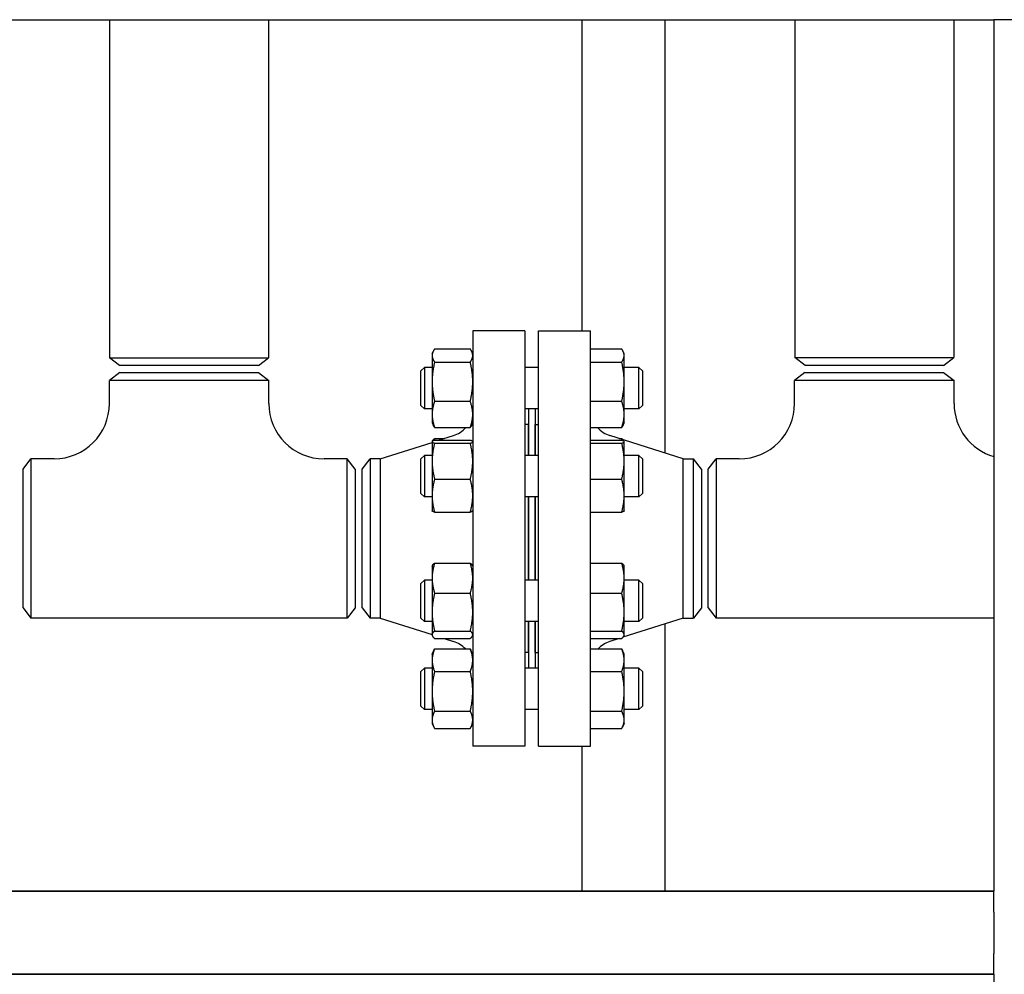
# Model space of a CAD drawing. Header units: inches. Extents: x 24 to 1128, y -69 to 748.
# Tile 470 of 656: x 583 to 601, y 358 to 375. Entities that reach past the tile are written whole.
import ezdxf

# ---------------------------------------------------------------- set-up
doc = ezdxf.new("R2010")
doc.units = ezdxf.units.IN
doc.header["$LTSCALE"] = 32
doc.header["$MEASUREMENT"] = 0
doc.layers.add('Visible (ANSI)', color=7, linetype='Continuous', lineweight=30)

msp = doc.modelspace()

# ---------------------------------------------------------------- linework, layer by layer
at = {"layer": 'Visible (ANSI)'}
for p, q in [((558.03063, 375.35867), (600.57163, 375.35867)), ((584.59313, 375.35867), (584.59313, 369.24909)), ((587.46813, 375.35867), (587.46813, 369.24909)), ((593.12438, 375.35867), (593.12438, 369.73367)), ((594.62438, 375.35867), (594.62438, 367.52964)), ((596.97313, 375.35867), (596.97313, 369.25254)), ((599.84813, 375.35867), (599.84813, 369.25254)), ((600.57163, 375.35867), (600.57163, 359.60867)), ((600.94663, 375.35867), (600.57163, 375.35867)), ((591.15563, 369.73367), (591.15563, 362.23367)), ((592.09563, 369.73367), (591.15563, 369.73367)), ((592.09563, 369.73367), (592.09563, 362.23367)), ((592.34563, 362.23367), (592.34563, 369.73367)), ((592.34563, 369.73367), (593.28563, 369.73367)), ((593.28563, 362.23367), (593.28563, 369.73367)), ((590.42163, 369.32488), (590.43881, 369.3617)), ((590.42163, 369.32488), (590.42163, 369.2901)), ((590.42163, 369.2901), (590.42163, 368.81694)), ((590.46672, 369.40879), (591.11055, 369.40879)), ((591.15563, 369.32488), (591.13846, 369.3617)), ((593.28563, 369.40879), (593.84655, 369.40879)), ((593.89163, 369.32488), (593.87446, 369.3617)), ((593.89163, 369.2901), (593.89163, 369.32488)), ((593.89163, 368.81694), (593.89163, 369.2901)), ((584.59313, 369.24909), (587.46813, 369.24909)), ((584.77613, 369.10867), (584.59313, 369.24909)), ((587.28513, 369.10867), (587.46813, 369.24909)), ((590.46672, 369.1714), (591.11055, 369.1714)), ((593.28563, 369.1714), (593.84655, 369.1714)), ((596.97313, 369.25254), (599.84813, 369.25254)), ((597.16063, 369.10867), (596.97313, 369.25254)), ((599.66063, 369.10867), (599.84813, 369.25254)), ((584.77813, 368.98367), (584.59063, 368.8398)), ((587.28513, 369.10867), (584.77613, 369.10867)), ((584.77813, 368.98367), (587.28313, 368.98367)), ((587.28313, 368.98367), (587.47063, 368.8398)), ((590.22063, 369.01238), (590.28313, 369.07488)), ((590.22063, 368.38738), (590.22063, 369.01238)), ((590.28313, 369.07488), (590.28313, 368.32488)), ((590.42163, 369.07488), (590.28313, 369.07488)), ((592.34563, 369.07488), (592.09563, 369.07488)), ((594.15813, 369.07488), (593.89163, 369.07488)), ((594.15813, 368.32488), (594.15813, 369.07488)), ((594.22063, 369.01238), (594.15813, 369.07488)), ((594.22063, 369.01238), (594.22063, 368.38738)), ((597.15813, 368.98367), (596.97063, 368.8398)), ((597.15813, 368.98367), (599.66313, 368.98367)), ((599.66063, 369.10867), (597.16063, 369.10867)), ((599.66313, 368.98367), (599.85063, 368.8398)), ((587.47063, 368.8398), (584.59063, 368.8398)), ((584.59063, 368.42367), (584.59063, 368.8398)), ((587.47063, 368.42367), (587.47063, 368.8398)), ((590.42163, 368.81694), (590.42163, 368.22672)), ((593.89163, 368.22672), (593.89163, 368.81694)), ((599.85063, 368.8398), (596.97063, 368.8398)), ((596.97063, 368.42367), (596.97063, 368.8398)), ((599.85063, 368.42367), (599.85063, 368.8398)), ((590.46672, 368.46249), (591.11055, 368.46249)), ((593.28563, 368.46249), (593.84655, 368.46249)), ((590.22063, 368.38738), (590.28313, 368.32488)), ((590.42163, 368.32488), (590.28313, 368.32488)), ((590.42163, 368.22672), (590.42163, 368.07488)), ((592.34563, 368.32488), (592.09563, 368.32488)), ((592.16063, 368.32488), (592.16063, 367.48376)), ((592.28063, 368.32488), (592.28063, 367.48376)), ((594.15813, 368.32488), (593.89163, 368.32488)), ((593.89163, 368.07488), (593.89163, 368.22672)), ((594.22063, 368.38738), (594.15813, 368.32488)), ((590.42163, 368.07488), (590.43881, 368.03805)), ((591.15563, 368.07488), (591.13846, 368.03805)), ((593.89163, 368.07488), (593.87446, 368.03805)), ((590.46672, 367.99096), (591.11055, 367.99096)), ((592.15563, 368.04367), (592.09563, 368.04367)), ((592.15563, 368.04367), (592.15563, 367.48376)), ((592.16063, 367.92367), (592.15563, 367.92367)), ((592.28563, 367.92367), (592.28063, 367.92367)), ((592.28563, 367.48376), (592.28563, 368.04367)), ((592.28563, 368.04367), (592.34563, 368.04367)), ((593.28563, 367.99096), (593.84655, 367.99096)), ((589.4823, 367.42367), (590.42163, 367.72119)), ((590.42163, 367.73376), (590.42242, 367.73545)), ((590.42163, 367.73376), (590.42163, 367.73208)), ((590.42163, 367.73208), (590.42163, 367.38074)), ((590.42242, 367.73545), (590.42688, 367.74502)), ((590.46672, 367.79029), (590.63979, 367.79029)), ((590.46672, 367.75853), (591.11055, 367.75853)), ((590.46672, 367.70562), (591.11055, 367.70562)), ((590.53954, 367.75853), (590.80661, 367.84312)), ((591.15563, 367.73376), (591.15485, 367.73545)), ((593.28563, 367.75853), (593.84655, 367.75853)), ((593.28563, 367.70562), (593.84655, 367.70562)), ((594.95897, 367.42367), (593.63466, 367.84312)), ((593.80147, 367.79029), (593.84655, 367.79029)), ((593.89163, 367.73376), (593.89085, 367.73545)), ((593.89163, 367.73208), (593.89163, 367.73376)), ((593.89163, 367.38074), (593.89163, 367.73208)), ((583.03063, 367.23617), (583.17451, 367.42367)), ((583.17451, 367.42367), (583.17451, 364.54367)), ((583.59063, 367.42367), (583.17451, 367.42367)), ((588.88676, 367.42367), (588.47063, 367.42367)), ((588.88676, 364.54367), (588.88676, 367.42367)), ((589.03063, 367.23617), (588.88676, 367.42367)), ((589.15563, 367.23617), (589.29951, 367.42367)), ((589.4823, 367.42367), (589.29951, 367.42367)), ((589.29951, 367.42367), (589.29951, 364.54367)), ((589.4823, 367.42367), (589.4823, 364.54367)), ((590.22063, 367.42126), (590.28313, 367.48376)), ((590.22063, 366.79626), (590.22063, 367.42126)), ((590.28313, 367.48376), (590.28313, 366.73376)), ((590.42163, 367.48376), (590.28313, 367.48376)), ((590.42163, 367.38074), (590.42163, 366.75742)), ((592.34563, 367.48376), (592.09563, 367.48376)), ((594.15813, 367.48376), (593.89163, 367.48376)), ((593.89163, 366.75742), (593.89163, 367.38074)), ((594.15813, 366.73376), (594.15813, 367.48376)), ((594.22063, 367.42126), (594.15813, 367.48376)), ((594.22063, 367.42126), (594.22063, 366.79626)), ((594.95897, 364.54367), (594.95897, 367.42367)), ((594.95897, 367.42367), (595.14176, 367.42367)), ((595.14176, 364.54367), (595.14176, 367.42367)), ((595.28563, 367.23617), (595.14176, 367.42367)), ((595.41063, 367.23617), (595.55451, 367.42367)), ((595.55451, 367.42367), (595.55451, 364.54367)), ((595.97063, 367.42367), (595.55451, 367.42367)), ((583.03063, 364.73117), (583.03063, 367.23617)), ((589.03063, 367.23617), (589.03063, 364.73117)), ((589.15563, 364.73117), (589.15563, 367.23617)), ((595.28563, 367.23617), (595.28563, 364.73117)), ((595.41063, 364.73117), (595.41063, 367.23617)), ((590.46672, 367.05585), (591.11055, 367.05585)), ((593.28563, 367.05585), (593.84655, 367.05585)), ((590.22063, 366.79626), (590.28313, 366.73376)), ((590.42163, 366.73376), (590.28313, 366.73376)), ((590.42163, 366.75742), (590.42163, 366.48376)), ((592.34563, 366.73376), (592.09563, 366.73376)), ((592.15563, 366.73376), (592.15563, 365.23358)), ((592.16063, 366.73376), (592.16063, 365.23358)), ((592.28063, 366.73376), (592.28063, 365.23358)), ((592.28563, 365.23358), (592.28563, 366.73376)), ((593.89163, 366.48376), (593.89163, 366.75742)), ((594.15813, 366.73376), (593.89163, 366.73376)), ((594.22063, 366.79626), (594.15813, 366.73376)), ((590.42163, 366.48376), (590.42242, 366.48207)), ((590.46672, 366.45899), (591.11055, 366.45899)), ((591.15563, 366.48376), (591.15485, 366.48207)), ((593.28563, 366.45899), (593.84655, 366.45899)), ((593.89163, 366.48376), (593.89085, 366.48207)), ((590.42163, 365.48358), (590.42688, 365.49484)), ((590.42163, 365.48358), (590.42163, 365.26693)), ((590.46672, 365.54011), (591.11055, 365.54011)), ((591.15563, 365.48358), (591.15038, 365.49484)), ((593.28563, 365.54011), (593.84655, 365.54011)), ((593.89163, 365.48358), (593.88638, 365.49484)), ((593.89163, 365.26693), (593.89163, 365.48358)), ((590.22063, 365.17108), (590.28313, 365.23358)), ((590.28313, 365.23358), (590.28313, 364.48358)), ((590.42163, 365.23358), (590.28313, 365.23358)), ((590.42163, 365.26693), (590.42163, 364.65299)), ((592.34563, 365.23358), (592.09563, 365.23358)), ((593.89163, 364.65299), (593.89163, 365.26693)), ((594.15813, 365.23358), (593.89163, 365.23358)), ((594.15813, 364.48358), (594.15813, 365.23358)), ((594.22063, 365.17108), (594.15813, 365.23358)), ((590.22063, 364.54608), (590.22063, 365.17108)), ((594.22063, 365.17108), (594.22063, 364.54608)), ((590.46672, 364.99376), (591.11055, 364.99376)), ((593.28563, 364.99376), (593.84655, 364.99376)), ((583.03063, 364.73117), (583.17451, 364.54367)), ((589.03063, 364.73117), (588.88676, 364.54367)), ((589.15563, 364.73117), (589.29951, 364.54367)), ((595.28563, 364.73117), (595.14176, 364.54367)), ((595.41063, 364.73117), (595.55451, 364.54367)), ((588.88676, 364.54367), (583.17451, 364.54367)), ((589.4823, 364.54367), (589.29951, 364.54367)), ((589.4823, 364.54367), (590.42163, 364.24615)), ((590.22063, 364.54608), (590.28313, 364.48358)), ((590.42163, 364.65299), (590.42163, 364.24464)), ((594.95897, 364.54367), (593.87007, 364.19878)), ((593.89163, 364.24464), (593.89163, 364.65299)), ((594.22063, 364.54608), (594.15813, 364.48358)), ((594.95897, 364.54367), (595.14176, 364.54367)), ((600.57163, 364.54367), (595.55451, 364.54367)), ((590.42163, 364.48358), (590.28313, 364.48358)), ((590.46672, 364.31223), (591.11055, 364.31223)), ((592.34563, 364.48358), (592.09563, 364.48358)), ((592.15563, 364.48358), (592.15563, 363.92367)), ((592.16063, 364.48358), (592.16063, 363.64246)), ((592.28063, 364.48358), (592.28063, 363.64246)), ((592.28563, 363.92367), (592.28563, 364.48358)), ((593.28563, 364.31223), (593.84655, 364.31223)), ((594.15813, 364.48358), (593.89163, 364.48358)), ((594.62438, 364.4377), (594.62438, 359.60867)), ((590.42163, 364.24464), (590.42163, 364.23358)), ((590.42163, 364.23358), (590.42688, 364.22232)), ((590.46672, 364.17705), (591.11055, 364.17705)), ((590.63979, 364.17705), (590.80661, 364.12422)), ((591.15563, 364.23358), (591.15038, 364.22232)), ((593.28563, 364.17705), (593.84655, 364.17705)), ((593.80147, 364.17705), (593.63466, 364.12422)), ((593.89163, 364.23358), (593.88638, 364.22232)), ((593.89163, 364.23358), (593.89163, 364.24464)), ((590.42163, 363.89246), (590.45389, 363.96164)), ((590.46672, 363.98721), (591.11055, 363.98721)), ((591.15563, 363.89246), (591.12338, 363.96164)), ((592.16063, 364.04367), (592.15563, 364.04367)), ((592.28563, 364.04367), (592.28063, 364.04367)), ((593.28596, 363.98721), (593.84655, 363.98721)), ((593.89163, 363.89246), (593.85938, 363.96164)), ((590.42163, 363.89246), (590.42163, 363.78436)), ((590.42163, 363.78436), (590.42163, 363.22164)), ((592.15563, 363.92367), (592.09563, 363.92367)), ((592.28563, 363.92367), (592.34563, 363.92367)), ((593.89163, 363.78436), (593.89163, 363.89246)), ((593.89163, 363.22164), (593.89163, 363.78436)), ((590.22063, 363.57996), (590.28313, 363.64246)), ((590.28313, 363.64246), (590.28313, 362.89246)), ((590.42163, 363.64246), (590.28313, 363.64246)), ((592.34563, 363.64246), (592.09563, 363.64246)), ((594.15813, 363.64246), (593.89163, 363.64246)), ((594.15813, 362.89246), (594.15813, 363.64246)), ((594.22063, 363.57996), (594.15813, 363.64246)), ((590.22063, 362.95496), (590.22063, 363.57996)), ((590.46672, 363.58152), (591.11055, 363.58152)), ((593.28563, 363.58152), (593.84655, 363.58152)), ((594.22063, 363.57996), (594.22063, 362.95496)), ((590.42163, 363.22164), (590.42163, 362.70474)), ((593.89163, 362.70474), (593.89163, 363.22164)), ((590.22063, 362.95496), (590.28313, 362.89246)), ((590.42163, 362.89246), (590.28313, 362.89246)), ((592.34563, 362.89246), (592.09563, 362.89246)), ((594.15813, 362.89246), (593.89163, 362.89246)), ((594.22063, 362.95496), (594.15813, 362.89246)), ((590.46672, 362.86177), (591.11055, 362.86177)), ((593.28563, 362.86177), (593.84655, 362.86177)), ((590.42163, 362.70474), (590.42163, 362.64246)), ((590.42163, 362.64246), (590.45389, 362.57329)), ((590.46672, 362.54772), (591.11055, 362.54772)), ((591.15563, 362.64246), (591.12338, 362.57329)), ((593.28563, 362.54772), (593.84655, 362.54772)), ((593.89163, 362.64246), (593.85938, 362.57329)), ((593.89163, 362.64246), (593.89163, 362.70474)), ((592.09563, 362.23367), (591.15563, 362.23367)), ((592.34563, 362.23367), (593.28563, 362.23367)), ((593.12438, 362.23367), (593.12438, 359.60867)), ((558.03063, 359.60867), (600.57163, 359.60867)), ((600.57163, 359.60867), (580.05113, 359.60867)), ((600.57163, 359.23367), (600.57163, 359.60867)), ((600.57163, 359.23367), (600.57163, 358.48367)), ((600.57163, 358.10867), (600.57163, 358.48367)), ((558.03063, 358.10867), (600.57163, 358.10867)), ((600.57163, 358.10867), (580.05113, 358.10867)), ((600.57163, 358.10867), (600.57163, 339.60867))]:
    msp.add_line(p, q, dxfattribs=at)
for centre, radius, start, end in [((583.59063, 368.42367), 1, 270, 0), ((588.47063, 368.42367), 1, 180, 270), ((595.97063, 368.42367), 1, 270, 0), ((600.85063, 368.42367), 1, 180, 253.799469), ((590.65563, 368.31978), 0.5, 287.574716, 318.879398), ((593.78563, 368.31978), 0.5, 221.120602, 252.425284), ((590.65563, 363.64756), 0.5, 42.789608, 72.425284), ((593.78563, 363.64756), 0.5, 107.574716, 137.210392)]:
    msp.add_arc(centre, radius, start, end, dxfattribs=at)
for points, weights in [([(590.46672, 369.40879), (590.42163, 369.34518), (590.42163, 369.2901)], [1, 1.0379548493, 1]), ([(590.42163, 369.2901), (590.42163, 369.23501), (590.46672, 369.1714)], [1, 1.0379548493, 1]), ([(591.15563, 369.2901), (591.15563, 369.34518), (591.11055, 369.40879)], [1, 1.0379548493, 1]), ([(591.11055, 369.1714), (591.15563, 369.23501), (591.15563, 369.2901)], [1, 1.0379548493, 1]), ([(593.89163, 369.2901), (593.89163, 369.34518), (593.84655, 369.40879)], [1, 1.0379548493, 1]), ([(593.84655, 369.1714), (593.89163, 369.23501), (593.89163, 369.2901)], [1, 1.0379548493, 1]), ([(590.46672, 369.1714), (590.42163, 368.98145), (590.42163, 368.81694)], [1, 1.0379548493, 1]), ([(591.15563, 368.81694), (591.15563, 368.98145), (591.11055, 369.1714)], [1, 1.0379548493, 1]), ([(593.89163, 368.81694), (593.89163, 368.98145), (593.84655, 369.1714)], [1, 1.0379548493, 1]), ([(590.42163, 368.81694), (590.42163, 368.65244), (590.46672, 368.46249)], [1, 1.0379548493, 1]), ([(591.11055, 368.46249), (591.15563, 368.65244), (591.15563, 368.81694)], [1, 1.0379548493, 1]), ([(593.84655, 368.46249), (593.89163, 368.65244), (593.89163, 368.81694)], [1, 1.0379548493, 1]), ([(590.46672, 368.46249), (590.42163, 368.33614), (590.42163, 368.22672)], [1, 1.0379548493, 1]), ([(591.15563, 368.22672), (591.15563, 368.33614), (591.11055, 368.46249)], [1, 1.0379548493, 1]), ([(593.89163, 368.22672), (593.89163, 368.33614), (593.84655, 368.46249)], [1, 1.0379548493, 1]), ([(590.42163, 368.22672), (590.42163, 368.11731), (590.46672, 367.99096)], [1, 1.0379548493, 1]), ([(591.11055, 367.99096), (591.15563, 368.11731), (591.15563, 368.22672)], [1, 1.0379548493, 1]), ([(593.84655, 367.99096), (593.89163, 368.11731), (593.89163, 368.22672)], [1, 1.0379548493, 1]), ([(590.46672, 367.99096), (590.44931, 368.01552), (590.43881, 368.03805)], [1, 1.01432189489, 1.01783533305]), ([(591.13846, 368.03805), (591.12796, 368.01552), (591.11055, 367.99096)], [1.01783533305, 1.01432189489, 1]), ([(593.87446, 368.03805), (593.86396, 368.01552), (593.84655, 367.99096)], [1.01783533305, 1.01432189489, 1]), ([(590.46672, 367.75853), (590.42163, 367.74435), (590.42163, 367.73208)], [1, 1.0379548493, 1]), ([(590.42163, 367.73208), (590.42163, 367.7198), (590.46672, 367.70562)], [1, 1.0379548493, 1]), ([(590.46672, 367.70562), (590.42163, 367.53152), (590.42163, 367.38074)], [1, 1.0379548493, 1]), ([(590.42688, 367.74502), (590.43677, 367.76623), (590.46672, 367.79029)], [1.01713449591, 1.02489131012, 1]), ([(590.46672, 367.79029), (590.46122, 367.77243), (590.45643, 367.75513)], [1, 1.00447934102, 1.00790139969]), ([(591.15563, 367.73208), (591.15563, 367.74435), (591.11055, 367.75853)], [1, 1.0379548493, 1]), ([(591.11055, 367.70562), (591.15563, 367.7198), (591.15563, 367.73208)], [1, 1.0379548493, 1]), ([(591.15563, 367.38074), (591.15563, 367.53152), (591.11055, 367.70562)], [1, 1.0379548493, 1]), ([(593.84655, 367.79029), (593.86056, 367.77903), (593.87007, 367.76856)], [1, 1.01149433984, 1.01602673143]), ([(593.8513, 367.7745), (593.84899, 367.78234), (593.84655, 367.79029)], [1.00376962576, 1.00198905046, 1]), ([(593.89163, 367.73208), (593.89163, 367.74435), (593.84655, 367.75853)], [1, 1.0379548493, 1]), ([(593.84655, 367.70562), (593.89163, 367.7198), (593.89163, 367.73208)], [1, 1.0379548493, 1]), ([(593.89163, 367.38074), (593.89163, 367.53152), (593.84655, 367.70562)], [1, 1.0379548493, 1]), ([(590.42163, 367.38074), (590.42163, 367.22996), (590.46672, 367.05585)], [1, 1.0379548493, 1]), ([(591.11055, 367.05585), (591.15563, 367.22996), (591.15563, 367.38074)], [1, 1.0379548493, 1]), ([(593.84655, 367.05585), (593.89163, 367.22996), (593.89163, 367.38074)], [1, 1.0379548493, 1]), ([(590.46672, 367.05585), (590.42163, 366.89592), (590.42163, 366.75742)], [1, 1.0379548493, 1]), ([(591.15563, 366.75742), (591.15563, 366.89592), (591.11055, 367.05585)], [1, 1.0379548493, 1]), ([(593.89163, 366.75742), (593.89163, 366.89592), (593.84655, 367.05585)], [1, 1.0379548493, 1]), ([(590.42163, 366.75742), (590.42163, 366.61892), (590.46672, 366.45899)], [1, 1.0379548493, 1]), ([(591.11055, 366.45899), (591.15563, 366.61892), (591.15563, 366.75742)], [1, 1.0379548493, 1]), ([(593.84655, 366.45899), (593.89163, 366.61892), (593.89163, 366.75742)], [1, 1.0379548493, 1]), ([(590.46672, 366.45899), (590.42742, 366.47134), (590.42242, 366.48207)], [1, 1.03292044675, 1.00873325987]), ([(591.15485, 366.48207), (591.14984, 366.47134), (591.11055, 366.45899)], [1.00873325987, 1.03292044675, 1]), ([(593.89085, 366.48207), (593.88584, 366.47134), (593.84655, 366.45899)], [1.00873325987, 1.03292044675, 1]), ([(590.46672, 365.54011), (590.42163, 365.39371), (590.42163, 365.26693)], [1, 1.0379548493, 1]), ([(590.42688, 365.49484), (590.43677, 365.51605), (590.46672, 365.54011)], [1.01713449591, 1.02489131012, 1]), ([(591.15563, 365.26693), (591.15563, 365.39371), (591.11055, 365.54011)], [1, 1.0379548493, 1]), ([(591.11055, 365.54011), (591.14049, 365.51605), (591.15038, 365.49484)], [1, 1.02489131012, 1.01713449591]), ([(593.89163, 365.26693), (593.89163, 365.39371), (593.84655, 365.54011)], [1, 1.0379548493, 1]), ([(593.84655, 365.54011), (593.87649, 365.51605), (593.88638, 365.49484)], [1, 1.02489131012, 1.01713449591]), ([(590.42163, 365.26693), (590.42163, 365.14015), (590.46672, 364.99376)], [1, 1.0379548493, 1]), ([(591.11055, 364.99376), (591.15563, 365.14015), (591.15563, 365.26693)], [1, 1.0379548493, 1]), ([(593.84655, 364.99376), (593.89163, 365.14015), (593.89163, 365.26693)], [1, 1.0379548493, 1]), ([(590.46672, 364.99376), (590.42163, 364.81114), (590.42163, 364.65299)], [1, 1.0379548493, 1]), ([(591.15563, 364.65299), (591.15563, 364.81114), (591.11055, 364.99376)], [1, 1.0379548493, 1]), ([(593.89163, 364.65299), (593.89163, 364.81114), (593.84655, 364.99376)], [1, 1.0379548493, 1]), ([(590.42163, 364.65299), (590.42163, 364.49485), (590.46672, 364.31223)], [1, 1.0379548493, 1]), ([(591.11055, 364.31223), (591.15563, 364.49485), (591.15563, 364.65299)], [1, 1.0379548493, 1]), ([(593.84655, 364.31223), (593.89163, 364.49485), (593.89163, 364.65299)], [1, 1.0379548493, 1]), ([(590.46672, 364.31223), (590.42163, 364.27601), (590.42163, 364.24464)], [1, 1.0379548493, 1]), ([(591.15563, 364.24464), (591.15563, 364.27601), (591.11055, 364.31223)], [1, 1.0379548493, 1]), ([(593.89163, 364.24464), (593.89163, 364.27601), (593.84655, 364.31223)], [1, 1.0379548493, 1]), ([(590.42163, 364.24464), (590.42163, 364.21327), (590.46672, 364.17705)], [1, 1.0379548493, 1]), ([(591.11055, 364.17705), (591.15563, 364.21327), (591.15563, 364.24464)], [1, 1.0379548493, 1]), ([(593.84655, 364.17705), (593.89163, 364.21327), (593.89163, 364.24464)], [1, 1.0379548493, 1]), ([(590.46672, 363.98721), (590.42163, 363.8785), (590.42163, 363.78436)], [1, 1.0379548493, 1]), ([(590.45389, 363.96164), (590.45974, 363.97417), (590.46672, 363.98721)], [1.00968284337, 1.00569633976, 1]), ([(591.11055, 363.98721), (591.11753, 363.97417), (591.12338, 363.96164)], [1, 1.00569633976, 1.00968284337]), ([(591.15563, 363.78436), (591.15563, 363.8785), (591.11055, 363.98721)], [1, 1.0379548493, 1]), ([(593.84655, 363.98721), (593.85353, 363.97417), (593.85938, 363.96164)], [1, 1.00569633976, 1.00968284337]), ([(593.89163, 363.78436), (593.89163, 363.8785), (593.84655, 363.98721)], [1, 1.0379548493, 1]), ([(590.42163, 363.78436), (590.42163, 363.69022), (590.46672, 363.58152)], [1, 1.0379548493, 1]), ([(591.11055, 363.58152), (591.15563, 363.69022), (591.15563, 363.78436)], [1, 1.0379548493, 1]), ([(593.84655, 363.58152), (593.89163, 363.69022), (593.89163, 363.78436)], [1, 1.0379548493, 1]), ([(590.46672, 363.58152), (590.42163, 363.38866), (590.42163, 363.22164)], [1, 1.0379548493, 1]), ([(591.15563, 363.22164), (591.15563, 363.38866), (591.11055, 363.58152)], [1, 1.0379548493, 1]), ([(593.89163, 363.22164), (593.89163, 363.38866), (593.84655, 363.58152)], [1, 1.0379548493, 1]), ([(590.42163, 363.22164), (590.42163, 363.05463), (590.46672, 362.86177)], [1, 1.0379548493, 1]), ([(591.11055, 362.86177), (591.15563, 363.05463), (591.15563, 363.22164)], [1, 1.0379548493, 1]), ([(593.84655, 362.86177), (593.89163, 363.05463), (593.89163, 363.22164)], [1, 1.0379548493, 1]), ([(590.46672, 362.86177), (590.42163, 362.77762), (590.42163, 362.70474)], [1, 1.0379548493, 1]), ([(591.15563, 362.70474), (591.15563, 362.77762), (591.11055, 362.86177)], [1, 1.0379548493, 1]), ([(593.89163, 362.70474), (593.89163, 362.77762), (593.84655, 362.86177)], [1, 1.0379548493, 1]), ([(590.42163, 362.70474), (590.42163, 362.63187), (590.46672, 362.54772)], [1, 1.0379548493, 1]), ([(591.11055, 362.54772), (591.15563, 362.63187), (591.15563, 362.70474)], [1, 1.0379548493, 1]), ([(593.84655, 362.54772), (593.89163, 362.63187), (593.89163, 362.70474)], [1, 1.0379548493, 1])]:
    msp.add_rational_spline(points, weights, degree=2, dxfattribs=at)

doc.saveas('drawing.dxf')
